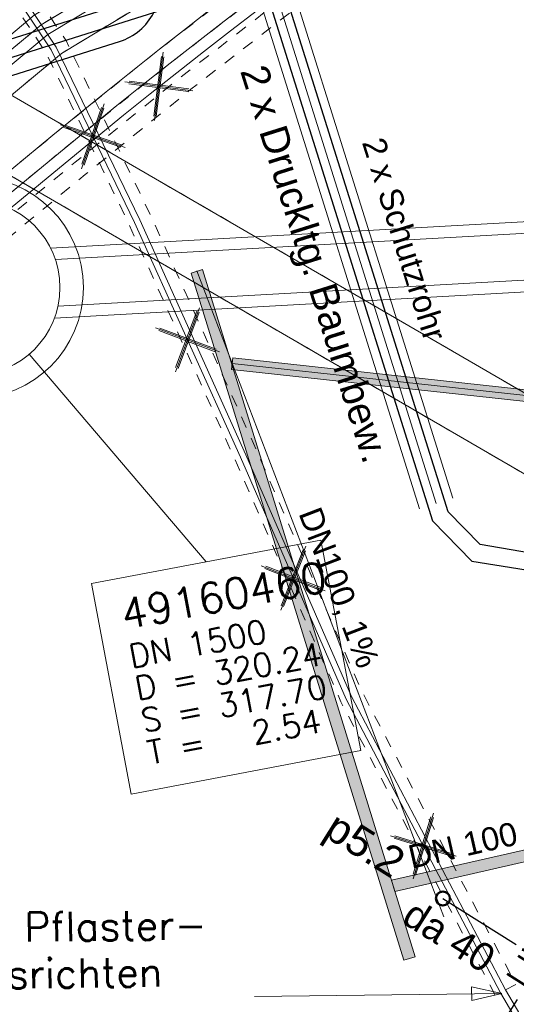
# Model space of a CAD drawing. Header units: metres. Extents: x -502 to 161, y -108 to 174.
# Tile 588 of 776: x -122.86 to -118.6, y 58.1 to 66.52. Entities that reach past the tile are written whole.
import ezdxf

# ---------------------------------------------------------------- set-up
doc = ezdxf.new("R2010")
doc.units = ezdxf.units.M
doc.header["$LTSCALE"] = 0.1
for name, pattern in [('102', [101.6, 101.6, 0]), ('140', [2.075, 0.75, -0.175, 0.75, -0.175, 0.05, -0.175]), ('2-1', [0.17, 0.06, -0.025, 0.06, -0.025]), ('202', [0.132, 0.0875, -0.019, 0.0065, -0.019]), ('3', [0.27, 0.1, -0.035, 0.1, -0.035]), ('39', [0.2375, 0.2, -0.0375])]:
    doc.linetypes.add(name, pattern=pattern)
for name, color, linetype in [('BRI31-005.05-5p02-Koordinierung Lageplan 4. BA ZOB West 2022-06-15', 7, 'Continuous'), ('BRI31-005.06-5f07-Koordinierung Lageplan 4. BA ZOB Fernbusbahnh', 7, 'Continuous'), ('BRI31-005.07-5f08-Koordinierung Lageplan 4. BA Radstation - Seeterrasse 2023-05-31', 7, 'Continuous')]:
    doc.layers.add(name, color=color, linetype=linetype)
doc.styles.add('Arial', font='arial.ttf')
doc.styles.add('Txt', font='txt_____.ttf')

# ---------------------------------------------------------------- blocks, each defined once
blk = doc.blocks.new('1016')
at = {"color": 7, "linetype": 'Continuous', "lineweight": 9, "transparency": 33554687}
for p, q in [((0.703072, 0.277444), (1.257444, -0.276928)), ((1.257444, 0.277444), (0.703072, -0.276928))]:
    blk.add_line(p, q, dxfattribs=at)
at = {"color": 2, "linetype": 'Continuous', "lineweight": 20, "true_color": 0xffff00, "transparency": 33554687}
for p, q in [((1.212401, 0.25319), (0.727326, -0.231885)), ((0.727326, 0.232401), (1.212401, -0.252674)), ((0.748114, 0.25319), (1.23319, -0.231885)), ((1.23319, 0.232401), (0.748114, -0.252674))]:
    blk.add_line(p, q, dxfattribs=at)
blk = doc.blocks.new('ALG_00094')
at = {"color": 1, "linetype": 'Continuous', "lineweight": 20, "true_color": 0xff0000, "transparency": 33554687, "flags": 128}
blk.add_lwpolyline([(0, 0), (0.3696, 0.08316), (0.3696, -0.08316), (0, 0)], dxfattribs=at)

msp = doc.modelspace()

# ---------------------------------------------------------------- hatches: boundary and pattern name
at = {"layer": 'BRI31-005.07-5f08-Koordinierung Lageplan 4. BA Radstation - Seeterrasse 2023-05-31', "linetype": 'Continuous', "lineweight": 0, "true_color": 0xcc0000, "transparency": 33554687}
msp.add_hatch(color=12, dxfattribs=at).paths.add_polyline_path([(-118.194, 58.8616), (-118.1093, 58.8084), (-117.9653, 59.0376), (-118.0302, 59.3217), (-118.277, 59.4768), (-119.6723, 59.1581), (-119.6426, 59.0623), (-118.2951, 59.37), (-118.1185, 59.2591), (-118.072, 59.0557)])

# ---------------------------------------------------------------- linework, layer by layer
at = {"layer": 'BRI31-005.05-5p02-Koordinierung Lageplan 4. BA ZOB West 2022-06-15', "color": 3, "linetype": 'Continuous', "lineweight": 18, "true_color": 0x00ff00, "transparency": 33554687, "flags": 128}
msp.add_lwpolyline([(-95.3491, 78.326), (-102.5731, 75.366), (-110.1361, 72.306), (-117.0671, 69.456), (-120.3391, 67.894), (-122.6731, 66.48), (-125.4411, 64.186), (-127.5101, 61.662), (-132.3761, 55.512), (-136.3321, 50.73), (-141.2451, 48.064), (-147.2831, 45.146), (-156.9131, 41.076), (-164.9401, 37.646), (-169.7831, 35.816), (-169.9701, 35.745), (-171.3211, 35.581), (-172.5051, 35.438), (-172.6551, 35.445), (-174.8591, 35.155), (-177.6301, 34.484), (-180.4281, 33.654)], dxfattribs=at)
at = {"layer": 'BRI31-005.06-5f07-Koordinierung Lageplan 4. BA ZOB Fernbusbahnh', "color": 7, "linetype": 'Continuous', "lineweight": 13, "transparency": 33554687, "flags": 128}
for points in [[(-337.0532, -53.9064), (-337.0532, -53.9064, 0.024076), (-333.1238, -51.3598), (-333.1238, -51.3598, -0.090571), (-316.4479, -43.4613, 0.047347), (-281.8414, -30.5866), (-279.0774, -29.2177, 0.045809), (-264.2236, -20.0711), (-198.5943, 29.1583, -0.054812), (-181.5862, 39.2166), (-181.5862, 39.2166, -0.038475), (-159.1772, 47.3364), (-159.1772, 47.3364, 0.039395), (-137.757, 55.1407), (-137.1917, 55.4002), (-137.1917, 55.4002, 0.064343), (-127.4456, 61.5203), (-127.4456, 61.5203), (-122.5713, 65.5358, -0.170872), (-88.3305, 78.0588), (-82.2819, 78.4363), (-80.567, 79.7085), (-70.9803, 86.8206), (-68.5554, 87.6664)], [(-279.0108, -29.3521, 0.045809), (-264.1336, -20.1911), (-198.5043, 29.0383), (-198.5043, 29.0383, -0.054812), (-181.5244, 39.0799), (-181.5244, 39.0799, -0.038475), (-159.1371, 47.1919), (-159.1371, 47.1919, 0.039395), (-137.6945, 55.0043), (-137.6945, 55.0043), (-137.129, 55.2639, 0.064344), (-127.3502, 61.4045), (-122.476, 65.42), (-122.476, 65.42, -0.17089), (-88.3249, 77.9089), (-88.3249, 77.9089), (-82.2282, 78.2893), (-80.4776, 79.5881), (-70.9093, 86.6865), (-68.5609, 87.5056)]]:
    msp.add_lwpolyline(points, format="xyb", dxfattribs=at)
at = {"layer": 'BRI31-005.06-5f07-Koordinierung Lageplan 4. BA ZOB Fernbusbahnh', "color": 3, "linetype": 'Continuous', "lineweight": 13, "true_color": 0x00ff00, "transparency": 33554687, "flags": 128}
msp.add_lwpolyline([(-95.3491, 78.326), (-102.5731, 75.366), (-110.1361, 72.306), (-117.0671, 69.456), (-120.3391, 67.894), (-122.6731, 66.48), (-125.4411, 64.186), (-127.5101, 61.662), (-132.3761, 55.512), (-136.3321, 50.73), (-141.2451, 48.064), (-147.2831, 45.146), (-156.9131, 41.076), (-164.9401, 37.646), (-169.7831, 35.816), (-169.9701, 35.745), (-171.3211, 35.581), (-172.5051, 35.438), (-172.6551, 35.445), (-174.8591, 35.155), (-177.6301, 34.484), (-180.4281, 33.654)], dxfattribs=at)
at = {"layer": 'BRI31-005.07-5f08-Koordinierung Lageplan 4. BA Radstation - Seeterrasse 2023-05-31', "color": 7, "linetype": '39', "lineweight": 13, "transparency": 33554687}
for p, q in [((-113.9546, 60.6735), (-131.9436, 71.1095)), ((-113.9546, 60.6735), (-131.9436, 71.1095)), ((-114.2557, 60.1545), (-132.2447, 70.5905)), ((-114.2557, 60.1545), (-132.2447, 70.5905))]:
    msp.add_line(p, q, dxfattribs=at)
at = {"layer": 'BRI31-005.07-5f08-Koordinierung Lageplan 4. BA Radstation - Seeterrasse 2023-05-31', "color": 1, "linetype": 'Continuous', "lineweight": 20, "true_color": 0xff0000, "transparency": 33554687}
for p, q in [((-121.0419, 68.4612), (-119.1454, 62.4278)), ((-121.0419, 68.4612), (-119.1454, 62.4278)), ((-121.3281, 68.3712), (-119.4316, 62.3379)), ((-121.3281, 68.3712), (-119.4316, 62.3379)), ((-121.185, 68.4162), (-119.2885, 62.3829)), ((-121.185, 68.4162), (-119.2885, 62.3829)), ((-122.7746, 63.6613), (-121.2599, 61.8846)), ((-122.7746, 63.6613), (-121.2599, 61.8846)), ((-118.726, 58.1901), (-120.8447, 58.1645))]:
    msp.add_line(p, q, dxfattribs=at)
at = {"layer": 'BRI31-005.07-5f08-Koordinierung Lageplan 4. BA Radstation - Seeterrasse 2023-05-31', "color": 7, "linetype": 'Continuous', "lineweight": 9, "transparency": 33554687}
for p, q in [((-121.2911, 64.3856), (-121.3867, 64.356)), ((-121.2911, 64.3856), (-121.3867, 64.356)), ((-121.031, 63.6307), (-121.0419, 63.5313)), ((-121.031, 63.6307), (-121.0419, 63.5313)), ((-119.6723, 59.1581), (-119.6426, 59.0623)), ((-119.5651, 58.4739), (-119.4696, 58.5035)), ((-119.5651, 58.4739), (-119.4696, 58.5035))]:
    msp.add_line(p, q, dxfattribs=at)
at = {"layer": 'BRI31-005.07-5f08-Koordinierung Lageplan 4. BA Radstation - Seeterrasse 2023-05-31', "color": 12, "linetype": 'Continuous', "lineweight": 13, "true_color": 0xcc0000, "transparency": 33554687}
for p, q in [((-121.3867, 64.356), (-119.5651, 58.4739)), ((-121.3867, 64.356), (-119.5651, 58.4739)), ((-121.34, 64.3739), (-119.224, 58.8465)), ((-121.34, 64.3739), (-119.224, 58.8465)), ((-121.2911, 64.3856), (-119.4696, 58.5035)), ((-121.2911, 64.3856), (-119.4696, 58.5035)), ((-121.031, 63.6307), (-113.2066, 62.7769)), ((-121.031, 63.6307), (-113.2066, 62.7769)), ((-121.0365, 63.581), (-113.2121, 62.7272)), ((-121.0365, 63.581), (-113.2121, 62.7272)), ((-121.0419, 63.5313), (-113.2175, 62.6775)), ((-121.0419, 63.5313), (-113.2175, 62.6775))]:
    msp.add_line(p, q, dxfattribs=at)
at = {"layer": 'BRI31-005.07-5f08-Koordinierung Lageplan 4. BA Radstation - Seeterrasse 2023-05-31', "color": 1, "linetype": 'Continuous', "lineweight": 30, "true_color": 0xff0000, "transparency": 33554687}
msp.add_line((-119.2317, 59.0021), (-118.6035, 58.6076), dxfattribs=at)
at = {"layer": 'BRI31-005.07-5f08-Koordinierung Lageplan 4. BA Radstation - Seeterrasse 2023-05-31', "color": 250, "linetype": '202', "lineweight": 20, "true_color": 0x333333, "transparency": 33554687, "flags": 128}
for points in [[(-169.7821, 35.816), (-164.9401, 37.647), (-156.9121, 41.076), (-147.2831, 45.145), (-141.2451, 48.064), (-136.3331, 50.73), (-132.3771, 55.512), (-127.5111, 61.662), (-125.4401, 64.186), (-122.6721, 66.481), (-120.3381, 67.894), (-117.0681, 69.455), (-110.1371, 72.307), (-102.5741, 75.367), (-95.3481, 78.327), (-87.2051, 81.706), (-82.3221, 84.224), (-73.2841, 89.176), (-65.3801, 92.266), (-55.0081, 96.337), (-42.5711, 101.496), (-24.2771, 108.475), (-23.6281, 108.616), (-22.7791, 108.939), (-21.2271, 109.532), (-20.7311, 109.828), (-6.5731, 115.397), (-3.3331, 116.527), (2.1199, 118.676), (8.4349, 121.116), (16.1989, 124.136), (23.8509, 127.116), (32.0649, 130.317), (39.0129, 133.194), (40.7549, 134.413), (40.9269, 134.167), (39.1589, 132.93), (32.1769, 130.039), (23.9589, 126.836), (16.3069, 123.856), (8.5429, 120.836), (2.2299, 118.396), (-3.2291, 116.245), (-6.4691, 115.115), (-20.5991, 109.558), (-21.0951, 109.262), (-22.6731, 108.659), (-23.5421, 108.328), (-24.1911, 108.187), (-42.4611, 101.218), (-54.8961, 96.059), (-65.2701, 91.986), (-73.1561, 88.904), (-82.1821, 83.96), (-87.0791, 81.434), (-95.2341, 78.049), (-102.4601, 75.089), (-110.0231, 72.029), (-116.9461, 69.181), (-120.1961, 67.63), (-122.4981, 66.235), (-125.2261, 63.974), (-127.2771, 61.474), (-132.1431, 55.324), (-136.1391, 50.494), (-141.1091, 47.796), (-147.1591, 44.871), (-156.7941, 40.8), (-164.8281, 37.369), (-169.6761, 35.536), (-169.7821, 35.816)], [(-169.7821, 35.816), (-164.9401, 37.647), (-156.9121, 41.076), (-147.2831, 45.145), (-141.2451, 48.064), (-136.3331, 50.73), (-132.3771, 55.512), (-127.5111, 61.662), (-125.4401, 64.186), (-122.6721, 66.481), (-120.3381, 67.894), (-117.0681, 69.455), (-110.1371, 72.307), (-102.5741, 75.367), (-95.3481, 78.327), (-87.2051, 81.706), (-82.3221, 84.224), (-73.2841, 89.176), (-65.3801, 92.266), (-55.0081, 96.337), (-42.5711, 101.496), (-24.2771, 108.475), (-23.6281, 108.616), (-22.7791, 108.939), (-21.2271, 109.532), (-20.7311, 109.828), (-6.5731, 115.397), (-3.3331, 116.527), (2.1199, 118.676), (8.4349, 121.116), (16.1989, 124.136), (23.8509, 127.116), (32.0649, 130.317), (39.0129, 133.194), (40.7549, 134.413), (40.9269, 134.167), (39.1589, 132.93), (32.1769, 130.039), (23.9589, 126.836), (16.3069, 123.856), (8.5429, 120.836), (2.2299, 118.396), (-3.2291, 116.245), (-6.4691, 115.115), (-20.5991, 109.558), (-21.0951, 109.262), (-22.6731, 108.659), (-23.5421, 108.328), (-24.1911, 108.187), (-42.4611, 101.218), (-54.8961, 96.059), (-65.2701, 91.986), (-73.1561, 88.904), (-82.1821, 83.96), (-87.0791, 81.434), (-95.2341, 78.049), (-102.4601, 75.089), (-110.0231, 72.029), (-116.9461, 69.181), (-120.1961, 67.63), (-122.4981, 66.235), (-125.2261, 63.974), (-127.2771, 61.474), (-132.1431, 55.324), (-136.1391, 50.494), (-141.1091, 47.796), (-147.1591, 44.871), (-156.7941, 40.8), (-164.8281, 37.369), (-169.6761, 35.536), (-169.7821, 35.816)], [(-124.0341, 68.715), (-122.4561, 66.34), (-121.7361, 64.852), (-120.8291, 62.841), (-119.9251, 60.773), (-118.6061, 58.267), (-118.7831, 58.174), (-120.1051, 60.686), (-121.0121, 62.76), (-121.9171, 64.767), (-122.6301, 66.241), (-124.2011, 68.604), (-124.0341, 68.715)], [(-124.0341, 68.715), (-122.4561, 66.34), (-121.7361, 64.852), (-120.8291, 62.841), (-119.9251, 60.773), (-118.6061, 58.267), (-118.7831, 58.174), (-120.1051, 60.686), (-121.0121, 62.76), (-121.9171, 64.767), (-122.6301, 66.241), (-124.2011, 68.604), (-124.0341, 68.715)]]:
    msp.add_lwpolyline(points, dxfattribs=at)
at = {"layer": 'BRI31-005.07-5f08-Koordinierung Lageplan 4. BA Radstation - Seeterrasse 2023-05-31', "color": 250, "linetype": '102', "lineweight": 13, "true_color": 0x333333, "transparency": 33554687, "flags": 128}
msp.add_lwpolyline([(18.5229, 125.041), (18.5599, 124.733), (16.3069, 123.856), (8.5429, 120.836), (2.2299, 118.396), (-3.2291, 116.245), (-6.4691, 115.115), (-20.5991, 109.558), (-21.0951, 109.262), (-22.6731, 108.659), (-23.5421, 108.328), (-24.1911, 108.187), (-42.4611, 101.218), (-54.8961, 96.059), (-65.2701, 91.986), (-73.1561, 88.904), (-82.1821, 83.96), (-87.0791, 81.434), (-95.2341, 78.049), (-102.4601, 75.089), (-110.0231, 72.029), (-116.9461, 69.181), (-120.1961, 67.63), (-122.4981, 66.235), (-125.2261, 63.974), (-127.2771, 61.474), (-132.1431, 55.324), (-136.1391, 50.494), (-141.1091, 47.796), (-147.1591, 44.871), (-156.7941, 40.8), (-164.8281, 37.369), (-169.6761, 35.536), (-169.7821, 35.816), (-164.9401, 37.647), (-156.9121, 41.076), (-147.2831, 45.145), (-141.2451, 48.064), (-136.3331, 50.73), (-132.3771, 55.512), (-127.5111, 61.662), (-125.4401, 64.186), (-122.6721, 66.481), (-120.3381, 67.894), (-117.0681, 69.455), (-110.1371, 72.307), (-102.5741, 75.367), (-95.3481, 78.327), (-87.2051, 81.706), (-82.3221, 84.224), (-73.2841, 89.176), (-71.0607, 90.0451)], dxfattribs=at)
msp.add_lwpolyline([(18.5229, 125.041), (18.5599, 124.733), (16.3069, 123.856), (8.5429, 120.836), (2.2299, 118.396), (-3.2291, 116.245), (-6.4691, 115.115), (-20.5991, 109.558), (-21.0951, 109.262), (-22.6731, 108.659), (-23.5421, 108.328), (-24.1911, 108.187), (-42.4611, 101.218), (-54.8961, 96.059), (-65.2701, 91.986), (-73.1561, 88.904), (-82.1821, 83.96), (-87.0791, 81.434), (-95.2341, 78.049), (-102.4601, 75.089), (-110.0231, 72.029), (-116.9461, 69.181), (-120.1961, 67.63), (-122.4981, 66.235), (-125.2261, 63.974), (-127.2771, 61.474), (-132.1431, 55.324), (-136.1391, 50.494), (-141.1091, 47.796), (-147.1591, 44.871), (-156.7941, 40.8), (-164.8281, 37.369), (-169.6761, 35.536), (-169.7821, 35.816), (-164.9401, 37.647), (-156.9121, 41.076), (-147.2831, 45.145), (-141.2451, 48.064), (-136.3331, 50.73), (-132.3771, 55.512), (-127.5111, 61.662), (-125.4401, 64.186), (-122.6721, 66.481), (-120.3381, 67.894), (-117.0681, 69.455), (-110.1371, 72.307), (-102.5741, 75.367), (-95.3481, 78.327), (-87.2051, 81.706), (-82.3221, 84.224), (-73.2841, 89.176), (-71.0607, 90.0451)], dxfattribs=at)
at = {"layer": 'BRI31-005.07-5f08-Koordinierung Lageplan 4. BA Radstation - Seeterrasse 2023-05-31', "color": 250, "linetype": '102', "lineweight": 9, "true_color": 0x333333, "transparency": 33554687, "flags": 128}
for points in [[(-169.8181, 35.91), (-164.9771, 37.739), (-156.9521, 41.168), (-147.3241, 45.237), (-141.2911, 48.153), (-136.3971, 50.809), (-132.4541, 55.575), (-127.5881, 61.725), (-125.5121, 64.257), (-122.7311, 66.562), (-120.3871, 67.982), (-117.1081, 69.547), (-110.1741, 72.399), (-102.6111, 75.459), (-95.3871, 78.418), (-87.2481, 81.797), (-82.3691, 84.312), (-73.3261, 89.267), (-65.4151, 92.359), (-55.0451, 96.429), (-42.6071, 101.588), (-24.3061, 108.571), (-23.6481, 108.714), (-23.6061, 108.518), (-24.2481, 108.379), (-42.5331, 101.402), (-54.9711, 96.243), (-65.3431, 92.173), (-73.2421, 89.085), (-82.2751, 84.136), (-87.1641, 81.615), (-95.3111, 78.234), (-102.5351, 75.273), (-110.0981, 72.213), (-117.0261, 69.365), (-120.2911, 67.806), (-122.6151, 66.398), (-125.3701, 64.115), (-127.4321, 61.599), (-132.2981, 55.449), (-136.2671, 50.651), (-141.1991, 47.975), (-147.2421, 45.055), (-156.8741, 40.984), (-164.9031, 37.553), (-169.7481, 35.722), (-169.8181, 35.91)], [(-169.8181, 35.91), (-164.9771, 37.739), (-156.9521, 41.168), (-147.3241, 45.237), (-141.2911, 48.153), (-136.3971, 50.809), (-132.4541, 55.575), (-127.5881, 61.725), (-125.5121, 64.257), (-122.7311, 66.562), (-120.3871, 67.982), (-117.1081, 69.547), (-110.1741, 72.399), (-102.6111, 75.459), (-95.3871, 78.418), (-87.2481, 81.797), (-82.3691, 84.312), (-73.3261, 89.267), (-65.4151, 92.359), (-55.0451, 96.429), (-42.6071, 101.588), (-24.3061, 108.571), (-23.6481, 108.714), (-23.6061, 108.518), (-24.2481, 108.379), (-42.5331, 101.402), (-54.9711, 96.243), (-65.3431, 92.173), (-73.2421, 89.085), (-82.2751, 84.136), (-87.1641, 81.615), (-95.3111, 78.234), (-102.5351, 75.273), (-110.0981, 72.213), (-117.0261, 69.365), (-120.2911, 67.806), (-122.6151, 66.398), (-125.3701, 64.115), (-127.4321, 61.599), (-132.2981, 55.449), (-136.2671, 50.651), (-141.1991, 47.975), (-147.2421, 45.055), (-156.8741, 40.984), (-164.9031, 37.553), (-169.7481, 35.722), (-169.8181, 35.91)], [(-169.8181, 35.91), (-164.9771, 37.739), (-156.9521, 41.168), (-147.3241, 45.237), (-141.2911, 48.153), (-136.3971, 50.809), (-132.4541, 55.575), (-127.5881, 61.725), (-125.5121, 64.257), (-122.7311, 66.562), (-120.3871, 67.982), (-117.1081, 69.547), (-110.1741, 72.399), (-102.6111, 75.459), (-95.3871, 78.418), (-87.2481, 81.797), (-82.3691, 84.312), (-73.3261, 89.267), (-69.9883, 90.5716)], [(-169.8181, 35.91), (-164.9771, 37.739), (-156.9521, 41.168), (-147.3241, 45.237), (-141.2911, 48.153), (-136.3971, 50.809), (-132.4541, 55.575), (-127.5881, 61.725), (-125.5121, 64.257), (-122.7311, 66.562), (-120.3871, 67.982), (-117.1081, 69.547), (-110.1741, 72.399), (-102.6111, 75.459), (-95.3871, 78.418), (-87.2481, 81.797), (-82.3691, 84.312), (-73.3261, 89.267), (-69.9883, 90.5716)], [(-69.9156, 90.3855), (-73.2421, 89.085), (-82.2751, 84.136), (-87.1641, 81.615), (-95.3111, 78.234), (-102.5351, 75.273), (-110.0981, 72.213), (-117.0261, 69.365), (-120.2911, 67.806), (-122.6151, 66.398), (-125.3701, 64.115), (-127.4321, 61.599), (-132.2981, 55.449), (-136.2671, 50.651), (-141.1991, 47.975), (-147.2421, 45.055), (-156.8741, 40.984), (-164.9031, 37.553), (-169.7481, 35.722), (-169.8181, 35.91)], [(-69.9156, 90.3855), (-73.2421, 89.085), (-82.2751, 84.136), (-87.1641, 81.615), (-95.3111, 78.234), (-102.5351, 75.273), (-110.0981, 72.213), (-117.0261, 69.365), (-120.2911, 67.806), (-122.6151, 66.398), (-125.3701, 64.115), (-127.4321, 61.599), (-132.2981, 55.449), (-136.2671, 50.651), (-141.1991, 47.975), (-147.2421, 45.055), (-156.8741, 40.984), (-164.9031, 37.553), (-169.7481, 35.722), (-169.8181, 35.91)]]:
    msp.add_lwpolyline(points, dxfattribs=at)
at = {"layer": 'BRI31-005.07-5f08-Koordinierung Lageplan 4. BA Radstation - Seeterrasse 2023-05-31', "color": 7, "linetype": '2-1', "lineweight": 13, "transparency": 33554687, "flags": 128}
for points in [[(-337.0532, -53.9064), (-337.0532, -53.9064, 0.024076), (-333.1238, -51.3598), (-333.1238, -51.3598, -0.090571), (-316.4479, -43.4613, 0.047347), (-281.8414, -30.5866), (-279.0774, -29.2177, 0.045809), (-264.2236, -20.0711), (-198.5943, 29.1583, -0.054812), (-181.5862, 39.2166), (-181.5862, 39.2166, -0.038475), (-159.1772, 47.3364), (-159.1772, 47.3364, 0.039395), (-137.757, 55.1407), (-137.1917, 55.4002), (-137.1917, 55.4002, 0.064343), (-127.4456, 61.5203), (-127.4456, 61.5203), (-122.5713, 65.5358, -0.170872), (-88.3305, 78.0588), (-82.2819, 78.4363), (-80.567, 79.7085), (-70.9803, 86.8206), (-68.5554, 87.6664)], [(-337.0532, -53.9064), (-337.0532, -53.9064, 0.024076), (-333.1238, -51.3598), (-333.1238, -51.3598, -0.090571), (-316.4479, -43.4613, 0.047347), (-281.8414, -30.5866), (-279.0774, -29.2177, 0.045809), (-264.2236, -20.0711), (-198.5943, 29.1583, -0.054812), (-181.5862, 39.2166), (-181.5862, 39.2166, -0.038475), (-159.1772, 47.3364), (-159.1772, 47.3364, 0.039395), (-137.757, 55.1407), (-137.1917, 55.4002), (-137.1917, 55.4002, 0.064343), (-127.4456, 61.5203), (-127.4456, 61.5203), (-122.5713, 65.5358, -0.170872), (-88.3305, 78.0588), (-82.2819, 78.4363), (-80.567, 79.7085), (-70.9803, 86.8206), (-68.5554, 87.6664)], [(-336.9777, -54.036), (-336.9777, -54.036, 0.024076), (-333.0362, -51.4817), (-333.0362, -51.4817, -0.090571), (-316.4091, -43.6062), (-316.4091, -43.6062, 0.047348), (-281.7755, -30.7213), (-281.7755, -30.7213), (-279.0108, -29.3521, 0.045809), (-264.1336, -20.1911), (-198.5043, 29.0383), (-198.5043, 29.0383, -0.054812), (-181.5244, 39.0799), (-181.5244, 39.0799, -0.038475), (-159.1371, 47.1919), (-159.1371, 47.1919, 0.039395), (-137.6945, 55.0043), (-137.6945, 55.0043), (-137.129, 55.2639, 0.064344), (-127.3502, 61.4045), (-122.476, 65.42), (-122.476, 65.42, -0.17089), (-88.3249, 77.9089), (-88.3249, 77.9089), (-82.2282, 78.2893), (-80.4776, 79.5881), (-70.9093, 86.6865), (-68.5609, 87.5056)], [(-336.9777, -54.036), (-336.9777, -54.036, 0.024076), (-333.0362, -51.4817), (-333.0362, -51.4817, -0.090571), (-316.4091, -43.6062), (-316.4091, -43.6062, 0.047348), (-281.7755, -30.7213), (-281.7755, -30.7213), (-279.0108, -29.3521, 0.045809), (-264.1336, -20.1911), (-198.5043, 29.0383), (-198.5043, 29.0383, -0.054812), (-181.5244, 39.0799), (-181.5244, 39.0799, -0.038475), (-159.1371, 47.1919), (-159.1371, 47.1919, 0.039395), (-137.6945, 55.0043), (-137.6945, 55.0043), (-137.129, 55.2639, 0.064344), (-127.3502, 61.4045), (-122.476, 65.42), (-122.476, 65.42, -0.17089), (-88.3249, 77.9089), (-88.3249, 77.9089), (-82.2282, 78.2893), (-80.4776, 79.5881), (-70.9093, 86.6865), (-68.5609, 87.5056)], [(-181.4069, 38.82), (-181.4069, 38.82, -0.038472), (-159.0626, 46.9165), (-159.0626, 46.9165), (-159.0626, 46.9165, 0.039399), (-137.5757, 54.7451), (-137.5757, 54.7451), (-137.0098, 55.0048), (-137.0098, 55.0048, 0.064354), (-127.1676, 61.1855), (-127.1676, 61.1855), (-122.2946, 65.1999), (-122.2946, 65.1999, -0.170924), (-88.3143, 77.6238), (-88.3143, 77.6238), (-82.2992, 77.9991)], [(-181.4069, 38.82), (-181.4069, 38.82, -0.038472), (-159.0626, 46.9165), (-159.0626, 46.9165), (-159.0626, 46.9165, 0.039399), (-137.5757, 54.7451), (-137.5757, 54.7451), (-137.0098, 55.0048), (-137.0098, 55.0048, 0.064354), (-127.1676, 61.1855), (-127.1676, 61.1855), (-122.2946, 65.1999), (-122.2946, 65.1999, -0.170924), (-88.3143, 77.6238), (-88.3143, 77.6238), (-82.2992, 77.9991)]]:
    msp.add_lwpolyline(points, format="xyb", dxfattribs=at)
at = {"layer": 'BRI31-005.07-5f08-Koordinierung Lageplan 4. BA Radstation - Seeterrasse 2023-05-31', "color": 255, "linetype": 'Continuous', "lineweight": 9, "transparency": 33554687, "flags": 128}
msp.add_lwpolyline([(-67.8473, 87.0913), (-68.5646, 87.3984), (-70.8619, 86.5971), (-80.418, 79.5077), (-82.1924, 78.1914), (-88.3211, 77.8089, 0.170942), (-122.4189, 65.3375), (-127.2914, 61.3235), (-127.2914, 61.3235, -0.064309), (-137.087, 55.1731), (-137.087, 55.1731), (-137.6528, 54.9135), (-137.6528, 54.9135, -0.039396), (-159.1106, 47.0954), (-159.1106, 47.0954, 0.038849), (-181.6942, 38.8932)], format="xyb", dxfattribs=at)
msp.add_lwpolyline([(-67.8473, 87.0913), (-68.5646, 87.3984), (-70.8619, 86.5971), (-80.418, 79.5077), (-82.1924, 78.1914), (-88.3211, 77.8089, 0.170942), (-122.4189, 65.3375), (-127.2914, 61.3235), (-127.2914, 61.3235, -0.064309), (-137.087, 55.1731), (-137.087, 55.1731), (-137.6528, 54.9135), (-137.6528, 54.9135, -0.039396), (-159.1106, 47.0954), (-159.1106, 47.0954, 0.038849), (-181.6942, 38.8932)], format="xyb", dxfattribs=at)
at = {"layer": 'BRI31-005.07-5f08-Koordinierung Lageplan 4. BA Radstation - Seeterrasse 2023-05-31', "color": 190, "linetype": '3', "lineweight": 13, "true_color": 0x7f00ff, "transparency": 33554687, "flags": 128}
msp.add_lwpolyline([(-181.4626, 38.9432), (-181.4626, 38.9432, -0.038479), (-159.0944, 47.048), (-159.0944, 47.048, 0.039391), (-137.632, 54.868), (-137.0663, 55.1276), (-137.0663, 55.1276, 0.06431), (-127.2596, 61.2849), (-127.2596, 61.2849), (-122.3806, 65.3043), (-122.3806, 65.3043, -0.170908), (-88.3193, 77.7589), (-88.3193, 77.7589), (-82.1746, 78.1424), (-80.3883, 79.4676), (-70.8383, 86.5524), (-68.5665, 87.3448), (-67.867, 87.0454)], format="xyb", dxfattribs=at)
msp.add_lwpolyline([(-181.4626, 38.9432), (-181.4626, 38.9432, -0.038479), (-159.0944, 47.048), (-159.0944, 47.048, 0.039391), (-137.632, 54.868), (-137.0663, 55.1276), (-137.0663, 55.1276, 0.06431), (-127.2596, 61.2849), (-127.2596, 61.2849), (-122.3806, 65.3043), (-122.3806, 65.3043, -0.170908), (-88.3193, 77.7589), (-88.3193, 77.7589), (-82.1746, 78.1424), (-80.3883, 79.4676), (-70.8383, 86.5524), (-68.5665, 87.3448), (-67.867, 87.0454)], format="xyb", dxfattribs=at)
at = {"layer": 'BRI31-005.07-5f08-Koordinierung Lageplan 4. BA Radstation - Seeterrasse 2023-05-31', "color": 3, "linetype": 'Continuous', "lineweight": 13, "true_color": 0x00ff00, "transparency": 33554687, "flags": 128}
msp.add_lwpolyline([(-95.3491, 78.326), (-102.5731, 75.366), (-110.1361, 72.306), (-117.0671, 69.456), (-120.3391, 67.894), (-122.6731, 66.48), (-125.4411, 64.186), (-127.5101, 61.662), (-132.3761, 55.512), (-136.3321, 50.73), (-141.2451, 48.064), (-147.2831, 45.146), (-156.9131, 41.076), (-164.9401, 37.646), (-169.7831, 35.816), (-169.9701, 35.745), (-171.3211, 35.581), (-172.5051, 35.438), (-172.6551, 35.445), (-174.8591, 35.155), (-177.6301, 34.484), (-180.4281, 33.654)], dxfattribs=at)
msp.add_lwpolyline([(-95.3491, 78.326), (-102.5731, 75.366), (-110.1361, 72.306), (-117.0671, 69.456), (-120.3391, 67.894), (-122.6731, 66.48), (-125.4411, 64.186), (-127.5101, 61.662), (-132.3761, 55.512), (-136.3321, 50.73), (-141.2451, 48.064), (-147.2831, 45.146), (-156.9131, 41.076), (-164.9401, 37.646), (-169.7831, 35.816), (-169.9701, 35.745), (-171.3211, 35.581), (-172.5051, 35.438), (-172.6551, 35.445), (-174.8591, 35.155), (-177.6301, 34.484), (-180.4281, 33.654)], dxfattribs=at)
at = {"layer": 'BRI31-005.07-5f08-Koordinierung Lageplan 4. BA Radstation - Seeterrasse 2023-05-31', "color": 7, "linetype": 'Continuous', "lineweight": 13, "transparency": 33554687, "flags": 128}
for points in [[(-113.9546, 60.6735), (-131.9436, 71.1095), (-132.2447, 70.5905), (-114.2557, 60.1545)], [(-113.9546, 60.6735), (-131.9436, 71.1095), (-132.2447, 70.5905), (-114.2557, 60.1545)], [(-122.2424, 61.6983), (-120.2774, 62.0709), (-119.9358, 60.269), (-121.9007, 59.8964), (-122.2424, 61.6983)], [(-122.2424, 61.6983), (-120.2774, 62.0709), (-119.9358, 60.269), (-121.9007, 59.8964), (-122.2424, 61.6983)]]:
    msp.add_lwpolyline(points, dxfattribs=at)
at = {"layer": 'BRI31-005.07-5f08-Koordinierung Lageplan 4. BA Radstation - Seeterrasse 2023-05-31', "color": 7, "linetype": '140', "lineweight": 13, "transparency": 33554687, "flags": 128}
msp.add_lwpolyline([(-113.9546, 60.6735), (-131.9436, 71.1095), (-132.2447, 70.5905), (-114.2557, 60.1545)], dxfattribs=at)
msp.add_lwpolyline([(-113.9546, 60.6735), (-131.9436, 71.1095), (-132.2447, 70.5905), (-114.2557, 60.1545)], dxfattribs=at)
at = {"layer": 'BRI31-005.07-5f08-Koordinierung Lageplan 4. BA Radstation - Seeterrasse 2023-05-31', "color": 255, "linetype": 'Continuous', "lineweight": 9, "transparency": 33554687, "flags": 128}
msp.add_lwpolyline([(-118.1544, 57.103), (-118.288, 57.4277), (-118.7388, 58.1957), (-120.0602, 60.7083), (-120.9658, 62.7797), (-121.8724, 64.7888), (-122.5876, 66.2652), (-124.1607, 68.6353), (-124.971, 70.3291), (-124.36, 70.5524), (-124.1582, 70.14)], dxfattribs=at)
msp.add_lwpolyline([(-118.1544, 57.103), (-118.288, 57.4277), (-118.7388, 58.1957), (-120.0602, 60.7083), (-120.9658, 62.7797), (-121.8724, 64.7888), (-122.5876, 66.2652), (-124.1607, 68.6353), (-124.971, 70.3291), (-124.36, 70.5524), (-124.1582, 70.14)], dxfattribs=at)
at = {"layer": 'BRI31-005.07-5f08-Koordinierung Lageplan 4. BA Radstation - Seeterrasse 2023-05-31', "color": 4, "linetype": 'Continuous', "lineweight": 20, "true_color": 0x00ffff, "transparency": 33554687, "flags": 128}
msp.add_lwpolyline([(-118.1081, 57.122), (-118.2431, 57.45), (-118.6951, 58.22), (-120.0151, 60.73), (-120.9201, 62.8), (-121.8271, 64.81), (-122.5441, 66.29), (-124.1171, 68.66), (-124.9021, 70.301), (-124.3851, 70.49), (-124.2031, 70.118)], dxfattribs=at)
msp.add_lwpolyline([(-118.1081, 57.122), (-118.2431, 57.45), (-118.6951, 58.22), (-120.0151, 60.73), (-120.9201, 62.8), (-121.8271, 64.81), (-122.5441, 66.29), (-124.1171, 68.66), (-124.9021, 70.301), (-124.3851, 70.49), (-124.2031, 70.118)], dxfattribs=at)
at = {"layer": 'BRI31-005.07-5f08-Koordinierung Lageplan 4. BA Radstation - Seeterrasse 2023-05-31', "color": 142, "linetype": 'Continuous', "lineweight": 30, "true_color": 0x0099cc, "transparency": 33554687, "flags": 128}
for points in [[(-122.0449, 68.7983), (-121.9272, 68.6366), (-121.3019, 68.5379), (-119.3203, 62.2337), (-118.9841, 61.8911), (-118.5901, 61.8257), (-115.6305, 61.3351, 0.007063), (-115.4736, 61.3113), (-115.4736, 61.3113, -0.260502), (-113.9149, 60.1369), (-113.9149, 60.1369), (-113.7196, 59.6941)], [(-89.9081, 64.8743), (-94.4163, 64.3974), (-94.4163, 64.3974, 0.028382), (-96.3569, 64.0799), (-96.3569, 64.0799, -0.030674), (-98.2983, 63.7715), (-102.662, 63.3503), (-110.4863, 62.2818), (-112.5675, 61.9977), (-112.5675, 61.9977, 0.053061), (-114.0884, 61.6227), (-114.0884, 61.6227), (-114.0884, 61.6227, -0.128722), (-115.606, 61.4831), (-115.606, 61.4831), (-118.5656, 61.9737), (-118.9113, 62.031), (-119.188, 62.3131), (-121.2289, 68.8059)], [(-89.9081, 64.8743), (-94.4163, 64.3974), (-94.4163, 64.3974, 0.028382), (-96.3569, 64.0799), (-96.3569, 64.0799, -0.030674), (-98.2983, 63.7715), (-102.662, 63.3503), (-110.4863, 62.2818), (-112.5675, 61.9977), (-112.5675, 61.9977, 0.053061), (-114.0884, 61.6227), (-114.0884, 61.6227), (-114.0884, 61.6227, -0.128722), (-115.606, 61.4831), (-115.606, 61.4831), (-118.5656, 61.9737), (-118.9113, 62.031), (-119.188, 62.3131), (-121.2289, 68.8059)]]:
    msp.add_lwpolyline(points, format="xyb", dxfattribs=at)
at = {"layer": 'BRI31-005.07-5f08-Koordinierung Lageplan 4. BA Radstation - Seeterrasse 2023-05-31', "color": 1, "linetype": 'Continuous', "lineweight": 30, "true_color": 0xff0000, "transparency": 33554687, "flags": 128}
for points in [[(-132.3614, 58.06, 0.06885), (-131.2402, 59.5234), (-131.2402, 59.5234, -0.067201), (-130.1232, 60.9912), (-128.9908, 62.1253), (-128.3558, 62.7595), (-128.3558, 62.7595, 0.00205), (-127.2622, 63.8606), (-127.2622, 63.8606), (-127.2622, 63.8606, -0.040688), (-126.0908, 64.8708), (-126.0908, 64.8708), (-126.0908, 64.8708, -0.081314), (-123.4954, 66.1827), (-123.4954, 66.1827), (-120.6305, 67.0852), (-119.5698, 67.4245), (-119.5698, 67.4245, -0.013434), (-118.8819, 67.6244), (-118.8819, 67.6244, -0.067254), (-118.2358, 67.7034, 0.510689), (-117.9458, 68.0935), (-118.0207, 68.3313)], [(-132.0767, 57.772, 0.062722), (-130.9386, 59.2204), (-130.9386, 59.2204), (-130.9386, 59.2204, -0.061075), (-129.8048, 60.6732), (-129.8048, 60.6732), (-128.6723, 61.8074), (-127.5209, 62.9576), (-127.5209, 62.9576, 0.112734), (-127.355, 63.2215), (-127.355, 63.2215, -0.110907), (-127.1578, 63.5375), (-127.1578, 63.5375, 0.000414), (-126.9377, 63.761), (-126.9377, 63.761, 0.03002), (-126.4883, 64.2765, -0.070996), (-126.0024, 64.7496), (-126.0024, 64.7496, -0.081313), (-123.4503, 66.0396), (-123.4503, 66.0396), (-121.1198, 66.7738, 0.414214), (-120.8585, 67.2755), (-120.9044, 67.4212)], [(-132.0769, 57.5819), (-131.9818, 57.676, 0.060678), (-130.8381, 59.1194), (-130.8381, 59.1194, -0.059031), (-129.6987, 60.5673), (-129.6987, 60.5673), (-128.5662, 61.7013), (-127.4149, 62.8515, 0.112733), (-127.2134, 63.1719), (-127.2134, 63.1719, -0.110908), (-127.051, 63.4322), (-127.051, 63.4322, 0.000414), (-126.8308, 63.6558, 0.03002), (-126.3695, 64.1849), (-126.3695, 64.1849, -0.070995), (-125.914, 64.6284), (-125.914, 64.6284), (-125.914, 64.6284, -0.081312), (-123.4052, 65.8966), (-123.4052, 65.8966), (-122.0005, 66.3391, 0.414214), (-121.6738, 66.9662), (-121.7343, 67.1583)], [(-118.5946, 58.1365), (-119.2517, 57.0904, -0.414214), (-119.941, 56.933), (-120.364, 57.1987)]]:
    msp.add_lwpolyline(points, format="xyb", dxfattribs=at)
at = {"layer": 'BRI31-005.07-5f08-Koordinierung Lageplan 4. BA Radstation - Seeterrasse 2023-05-31', "color": 1, "linetype": 'Continuous', "lineweight": 13, "true_color": 0xff0000, "transparency": 33554687, "flags": 128}
for points in [[(-122.5581, 63.9707), (-76.9617, 66.5132), (-76.9951, 67.1123), (-122.5915, 64.5698)], [(-122.5581, 63.9707), (-76.9617, 66.5132), (-76.9951, 67.1123), (-122.5915, 64.5698)], [(-122.5283, 64.0726), (-77.0027, 66.6111), (-77.025, 67.0104), (-122.5505, 64.4719)], [(-122.5283, 64.0726), (-77.0027, 66.6111), (-77.025, 67.0104), (-122.5505, 64.4719)]]:
    msp.add_lwpolyline(points, dxfattribs=at)
at = {"layer": 'BRI31-005.07-5f08-Koordinierung Lageplan 4. BA Radstation - Seeterrasse 2023-05-31', "color": 1, "linetype": 'Continuous', "lineweight": 20, "true_color": 0xff0000, "transparency": 33554687, "flags": 128}
msp.add_lwpolyline([(-122.2424, 61.6983), (-120.2774, 62.0709), (-119.9358, 60.269), (-121.9007, 59.8964), (-122.2424, 61.6983)], dxfattribs=at)
msp.add_lwpolyline([(-122.2424, 61.6983), (-120.2774, 62.0709), (-119.9358, 60.269), (-121.9007, 59.8964), (-122.2424, 61.6983)], dxfattribs=at)
at = {"layer": 'BRI31-005.07-5f08-Koordinierung Lageplan 4. BA Radstation - Seeterrasse 2023-05-31', "color": 7, "linetype": 'Continuous', "lineweight": 20, "transparency": 33554687, "flags": 128}
for points in [[(-119.6723, 59.1581), (-118.277, 59.4768), (-118.0302, 59.3217), (-117.9653, 59.0376), (-118.1093, 58.8084)], [(-119.6426, 59.0623), (-118.2951, 59.37), (-118.1185, 59.2591), (-118.072, 59.0557), (-118.194, 58.8616)]]:
    msp.add_lwpolyline(points, dxfattribs=at)
at = {"layer": 'BRI31-005.07-5f08-Koordinierung Lageplan 4. BA Radstation - Seeterrasse 2023-05-31', "color": 1, "linetype": 'Continuous', "lineweight": 20, "true_color": 0xff0000, "transparency": 33554687}
for radius in [0.95, 0.95, 0.75, 0.75]:
    msp.add_circle((-123.2611, 64.232), radius, dxfattribs=at)
at = {"layer": 'BRI31-005.07-5f08-Koordinierung Lageplan 4. BA Radstation - Seeterrasse 2023-05-31', "color": 191, "linetype": 'Continuous', "lineweight": 50, "true_color": 0xbf7fff, "transparency": 33554687}
msp.add_circle((-119.2317, 59.0021), 0.06, dxfattribs=at)
at = {"layer": 'BRI31-005.07-5f08-Koordinierung Lageplan 4. BA Radstation - Seeterrasse 2023-05-31', "color": 12, "linetype": 'Continuous', "true_color": 0xcc0000, "transparency": 33554687}
for points in [[(-119.5651, 58.4739), (-119.4696, 58.5035), (-121.3867, 64.356), (-121.2911, 64.3856)], [(-119.5651, 58.4739), (-119.4696, 58.5035), (-121.3867, 64.356), (-121.2911, 64.3856)], [(-113.2175, 62.6775), (-113.2066, 62.7769), (-121.0419, 63.5313), (-121.031, 63.6307)], [(-113.2175, 62.6775), (-113.2066, 62.7769), (-121.0419, 63.5313), (-121.031, 63.6307)]]:
    msp.add_solid(points, dxfattribs=at)

# ---------------------------------------------------------------- block references
at = {"layer": 'BRI31-005.07-5f08-Koordinierung Lageplan 4. BA Radstation - Seeterrasse 2023-05-31', "color": 7, "transparency": 33554687}
for name, p, xscale, yscale, zscale, rotation in [('1016', (-121.0831, 66.4036), 0.75, 0.75, 0.75, 217.6992965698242), ('1016', (-121.0831, 66.4036), 0.75, 0.75, 0.75, 217.6992965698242), ('1016', (-121.9095, 64.8653), 0.75, 0.75, 0.75, 115.8483032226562), ('1016', (-121.9095, 64.8653), 0.75, 0.75, 0.75, 115.8483032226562), ('1016', (-121.1167, 63.1141), 0.75, 0.75, 0.75, 114.2870086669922), ('1016', (-121.1167, 63.1141), 0.75, 0.75, 0.75, 114.2870086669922), ('1016', (-120.2185, 61.0704), 0.75, 0.75, 0.75, 113.6148376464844), ('1016', (-120.2185, 61.0704), 0.75, 0.75, 0.75, 113.6148376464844), ('1016', (-119.0573, 58.8013), 0.75, 0.75, 0.75, 117.7397369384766), ('1016', (-119.0573, 58.8013), 0.75, 0.75, 0.75, 117.7397369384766), ('ALG_00094', (-118.726, 58.1901), 0.699999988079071, 0.699999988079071, 0.699999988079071, 180.6917678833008)]:
    msp.add_blockref(name, p, dxfattribs=dict(at, xscale=xscale, yscale=yscale, zscale=zscale, rotation=rotation))

# ---------------------------------------------------------------- texts
at = {"layer": 'BRI31-005.07-5f08-Koordinierung Lageplan 4. BA Radstation - Seeterrasse 2023-05-31', "color": 5, "true_color": 0x0000ff, "transparency": 33554687, "attachment_point": 1, "rotation": 287.45011, "line_spacing_factor": 0.25, "style": 'Arial'}
for s, insert, char_height in [('2 x Druckltg. Baumbew.', (-120.7409, 66.1587), 0.24), ('2 x Schutzrohr', (-119.7355, 65.5349), 0.2)]:
    msp.add_mtext(s, dxfattribs=dict(at, insert=insert, char_height=char_height))
at = {"layer": 'BRI31-005.07-5f08-Koordinierung Lageplan 4. BA Radstation - Seeterrasse 2023-05-31', "color": 150, "true_color": 0x007fff, "transparency": 33554687, "insert": (-120.2824, 62.3718), "char_height": 0.20138, "attachment_point": 1, "rotation": 290.94791, "line_spacing_factor": 0.25, "style": 'Arial'}
msp.add_mtext('DN100, 1%', dxfattribs=at)
msp.add_mtext('DN100, 1%', dxfattribs=at)
msp.add_mtext('DN100, 1%', dxfattribs=at)
msp.add_mtext('DN100, 1%', dxfattribs=at)
at = {"layer": 'BRI31-005.07-5f08-Koordinierung Lageplan 4. BA Radstation - Seeterrasse 2023-05-31', "color": 1, "true_color": 0xff0000, "transparency": 33554687, "attachment_point": 1, "line_spacing_factor": 0.25}
for s, insert, char_height, rotation, style in [('49160460', (-122.0087, 61.5577), 0.26, 10.737, 'Txt'), ('49160460', (-122.0087, 61.5577), 0.26, 10.737, 'Txt'), ('DN 1500', (-121.9353, 61.1706), 0.2, 10.737, 'Txt'), ('DN 1500', (-121.9353, 61.1706), 0.2, 10.737, 'Txt'), ('D = 320.24', (-121.8831, 60.8955), 0.2, 10.737, 'Txt'), ('D = 320.24', (-121.8831, 60.8955), 0.2, 10.737, 'Txt'), ('S = 317.70', (-121.8309, 60.6204), 0.2, 10.737, 'Txt'), ('S = 317.70', (-121.8309, 60.6204), 0.2, 10.737, 'Txt'), ('T =   2.54', (-121.7788, 60.3453), 0.2, 10.737, 'Txt'), ('T =   2.54', (-121.7788, 60.3453), 0.2, 10.737, 'Txt'), ('DN 100', (-119.545, 59.4514), 0.2, 12.86298, 'Arial')]:
    msp.add_mtext(s, dxfattribs=dict(at, insert=insert, char_height=char_height, rotation=rotation, style=style))
at = {"layer": 'BRI31-005.07-5f08-Koordinierung Lageplan 4. BA Radstation - Seeterrasse 2023-05-31', "color": 7, "transparency": 33554687, "attachment_point": 1, "line_spacing_factor": 0.25}
for s, insert, char_height, rotation, style in [('p5.2', (-120.1275, 59.7636), 0.26, 327.86307, 'Arial'), ('da 40', (-119.4683, 59.0053), 0.24, 327.8755, 'Arial'), ('UV5', (-118.7089, 58.3145), 0.3, 57.8754, 'Txt'), ('Schacht an Pflaster-', (-124.9082, 58.8532), 0.25, 0.801, 'Txt'), ('richtung ausrichten', (-124.9026, 58.4532), 0.25, 0.801, 'Txt')]:
    msp.add_mtext(s, dxfattribs=dict(at, insert=insert, char_height=char_height, rotation=rotation, style=style))

doc.saveas('drawing.dxf')
